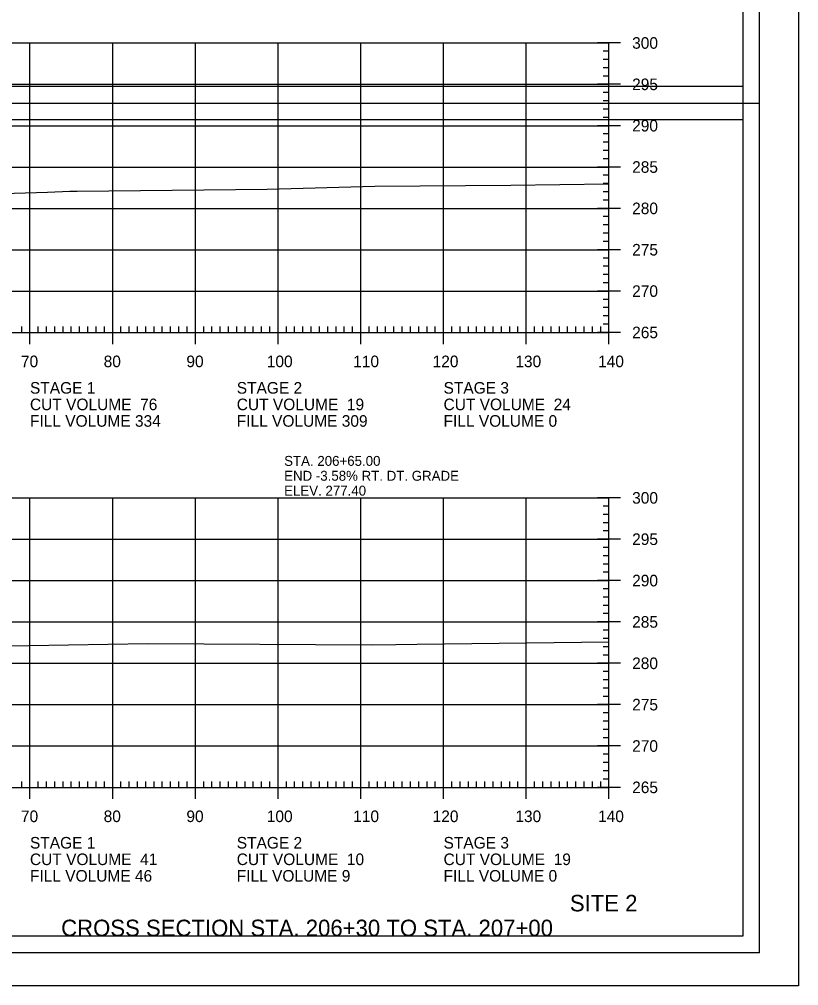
# Model space of a CAD drawing. Extents: x 1368713 to 1370673, y 380279 to 380950.
# Drawn here: x 1370578.3 to 1370672.6, y 380523.8 to 380640.6 of the extents above; entities that cross this region are included whole.
import ezdxf

# ---------------------------------------------------------------- set-up
doc = ezdxf.new("R2010")
doc.units = 0
for name, color, linetype in [('Notes', 7, 'Continuous'), ('R_Axis', 7, 'Continuous'), ('R_Axis Annot', 7, 'Continuous'), ('R_Border', 7, 'Continuous'), ('R_Border Plan-Plan', 7, 'Continuous'), ('R_Draft', 7, 'Continuous'), ('R_Exist Surface', 7, 'Continuous'), ('R_Grid', 7, 'Continuous'), ('R_No Plot', 7, 'Continuous')]:
    doc.layers.add(name, color=color, linetype=linetype)

msp = doc.modelspace()

# ---------------------------------------------------------------- linework, layer by layer
at = {"layer": 'R_Axis'}
for p, q in [((1370651.03, 380637.75), (1370648.23, 380637.75)), ((1370649.63, 380602.75), (1370649.63, 380637.75)), ((1370649.63, 380636.75), (1370648.93, 380636.75)), ((1370649.63, 380635.75), (1370648.93, 380635.75)), ((1370649.63, 380634.75), (1370648.93, 380634.75)), ((1370649.63, 380633.75), (1370648.93, 380633.75)), ((1370651.03, 380632.75), (1370648.23, 380632.75)), ((1370649.63, 380631.75), (1370648.93, 380631.75)), ((1370649.63, 380630.75), (1370648.93, 380630.75)), ((1370649.63, 380629.75), (1370648.93, 380629.75)), ((1370649.63, 380628.75), (1370648.93, 380628.75)), ((1370651.03, 380627.75), (1370648.23, 380627.75)), ((1370649.63, 380626.75), (1370648.93, 380626.75)), ((1370649.63, 380625.75), (1370648.93, 380625.75)), ((1370649.63, 380624.75), (1370648.93, 380624.75)), ((1370649.63, 380623.75), (1370648.93, 380623.75)), ((1370651.03, 380622.75), (1370648.23, 380622.75)), ((1370649.63, 380621.75), (1370648.93, 380621.75)), ((1370649.63, 380620.75), (1370648.93, 380620.75)), ((1370649.63, 380619.75), (1370648.93, 380619.75)), ((1370649.63, 380618.75), (1370648.93, 380618.75)), ((1370651.03, 380617.75), (1370648.23, 380617.75)), ((1370649.63, 380616.75), (1370648.93, 380616.75)), ((1370649.63, 380615.75), (1370648.93, 380615.75)), ((1370649.63, 380614.75), (1370648.93, 380614.75)), ((1370649.63, 380613.75), (1370648.93, 380613.75)), ((1370651.03, 380612.75), (1370648.23, 380612.75)), ((1370649.63, 380611.75), (1370648.93, 380611.75)), ((1370649.63, 380610.75), (1370648.93, 380610.75)), ((1370649.63, 380609.75), (1370648.93, 380609.75)), ((1370651.03, 380607.75), (1370648.23, 380607.75)), ((1370649.63, 380608.75), (1370648.93, 380608.75)), ((1370649.63, 380606.75), (1370648.93, 380606.75)), ((1370649.63, 380605.75), (1370648.93, 380605.75)), ((1370579.63, 380601.35), (1370579.63, 380604.15)), ((1370589.63, 380601.35), (1370589.63, 380604.15)), ((1370599.63, 380601.35), (1370599.63, 380604.15)), ((1370609.63, 380601.35), (1370609.63, 380604.15)), ((1370619.63, 380601.35), (1370619.63, 380604.15)), ((1370629.63, 380601.35), (1370629.63, 380604.15)), ((1370639.63, 380601.35), (1370639.63, 380604.15)), ((1370649.63, 380604.75), (1370648.93, 380604.75)), ((1370649.63, 380601.35), (1370649.63, 380604.15)), ((1370578.63, 380602.75), (1370578.63, 380603.45)), ((1370580.63, 380602.75), (1370580.63, 380603.45)), ((1370581.63, 380602.75), (1370581.63, 380603.45)), ((1370582.63, 380602.75), (1370582.63, 380603.45)), ((1370583.63, 380602.75), (1370583.63, 380603.45)), ((1370584.63, 380602.75), (1370584.63, 380603.45)), ((1370585.63, 380602.75), (1370585.63, 380603.45)), ((1370586.63, 380602.75), (1370586.63, 380603.45)), ((1370587.63, 380602.75), (1370587.63, 380603.45)), ((1370588.63, 380602.75), (1370588.63, 380603.45)), ((1370590.63, 380602.75), (1370590.63, 380603.45)), ((1370591.63, 380602.75), (1370591.63, 380603.45)), ((1370592.63, 380602.75), (1370592.63, 380603.45)), ((1370593.63, 380602.75), (1370593.63, 380603.45)), ((1370594.63, 380602.75), (1370594.63, 380603.45)), ((1370595.63, 380602.75), (1370595.63, 380603.45)), ((1370596.63, 380602.75), (1370596.63, 380603.45)), ((1370597.63, 380602.75), (1370597.63, 380603.45)), ((1370598.63, 380602.75), (1370598.63, 380603.45)), ((1370600.63, 380602.75), (1370600.63, 380603.45)), ((1370601.63, 380602.75), (1370601.63, 380603.45)), ((1370602.63, 380602.75), (1370602.63, 380603.45)), ((1370603.63, 380602.75), (1370603.63, 380603.45)), ((1370604.63, 380602.75), (1370604.63, 380603.45)), ((1370605.63, 380602.75), (1370605.63, 380603.45)), ((1370606.63, 380602.75), (1370606.63, 380603.45)), ((1370607.63, 380602.75), (1370607.63, 380603.45)), ((1370608.63, 380602.75), (1370608.63, 380603.45)), ((1370610.63, 380602.75), (1370610.63, 380603.45)), ((1370611.63, 380602.75), (1370611.63, 380603.45)), ((1370612.63, 380602.75), (1370612.63, 380603.45)), ((1370613.63, 380602.75), (1370613.63, 380603.45)), ((1370614.63, 380602.75), (1370614.63, 380603.45)), ((1370615.63, 380602.75), (1370615.63, 380603.45)), ((1370616.63, 380602.75), (1370616.63, 380603.45)), ((1370617.63, 380602.75), (1370617.63, 380603.45)), ((1370618.63, 380602.75), (1370618.63, 380603.45)), ((1370620.63, 380602.75), (1370620.63, 380603.45)), ((1370621.63, 380602.75), (1370621.63, 380603.45)), ((1370622.63, 380602.75), (1370622.63, 380603.45)), ((1370623.63, 380602.75), (1370623.63, 380603.45)), ((1370624.63, 380602.75), (1370624.63, 380603.45)), ((1370625.63, 380602.75), (1370625.63, 380603.45)), ((1370626.63, 380602.75), (1370626.63, 380603.45)), ((1370627.63, 380602.75), (1370627.63, 380603.45)), ((1370628.63, 380602.75), (1370628.63, 380603.45)), ((1370630.63, 380602.75), (1370630.63, 380603.45)), ((1370631.63, 380602.75), (1370631.63, 380603.45)), ((1370632.63, 380602.75), (1370632.63, 380603.45)), ((1370633.63, 380602.75), (1370633.63, 380603.45)), ((1370634.63, 380602.75), (1370634.63, 380603.45)), ((1370635.63, 380602.75), (1370635.63, 380603.45)), ((1370636.63, 380602.75), (1370636.63, 380603.45)), ((1370637.63, 380602.75), (1370637.63, 380603.45)), ((1370638.63, 380602.75), (1370638.63, 380603.45)), ((1370640.63, 380602.75), (1370640.63, 380603.45)), ((1370641.63, 380602.75), (1370641.63, 380603.45)), ((1370642.63, 380602.75), (1370642.63, 380603.45)), ((1370643.63, 380602.75), (1370643.63, 380603.45)), ((1370644.63, 380602.75), (1370644.63, 380603.45)), ((1370645.63, 380602.75), (1370645.63, 380603.45)), ((1370646.63, 380602.75), (1370646.63, 380603.45)), ((1370647.63, 380602.75), (1370647.63, 380603.45)), ((1370648.63, 380602.75), (1370648.63, 380603.45)), ((1370649.63, 380603.75), (1370648.93, 380603.75)), ((1370369.63, 380602.75), (1370649.63, 380602.75)), ((1370651.03, 380602.75), (1370648.23, 380602.75)), ((1370651.03, 380582.75), (1370648.23, 380582.75)), ((1370649.63, 380547.75), (1370649.63, 380582.75)), ((1370649.63, 380581.75), (1370648.93, 380581.75)), ((1370649.63, 380580.75), (1370648.93, 380580.75)), ((1370649.63, 380579.75), (1370648.93, 380579.75)), ((1370649.63, 380578.75), (1370648.93, 380578.75)), ((1370651.03, 380577.75), (1370648.23, 380577.75)), ((1370649.63, 380576.75), (1370648.93, 380576.75)), ((1370649.63, 380575.75), (1370648.93, 380575.75)), ((1370649.63, 380574.75), (1370648.93, 380574.75)), ((1370651.03, 380572.75), (1370648.23, 380572.75)), ((1370649.63, 380573.75), (1370648.93, 380573.75)), ((1370649.63, 380571.75), (1370648.93, 380571.75)), ((1370649.63, 380570.75), (1370648.93, 380570.75)), ((1370649.63, 380569.75), (1370648.93, 380569.75)), ((1370649.63, 380568.75), (1370648.93, 380568.75)), ((1370651.03, 380567.75), (1370648.23, 380567.75)), ((1370649.63, 380566.75), (1370648.93, 380566.75)), ((1370649.63, 380565.75), (1370648.93, 380565.75)), ((1370649.63, 380564.75), (1370648.93, 380564.75)), ((1370649.63, 380563.75), (1370648.93, 380563.75)), ((1370651.03, 380562.75), (1370648.23, 380562.75)), ((1370649.63, 380561.75), (1370648.93, 380561.75)), ((1370649.63, 380560.75), (1370648.93, 380560.75)), ((1370649.63, 380559.75), (1370648.93, 380559.75)), ((1370649.63, 380558.75), (1370648.93, 380558.75)), ((1370651.03, 380557.75), (1370648.23, 380557.75)), ((1370649.63, 380556.75), (1370648.93, 380556.75)), ((1370649.63, 380555.75), (1370648.93, 380555.75)), ((1370649.63, 380554.75), (1370648.93, 380554.75)), ((1370651.03, 380552.75), (1370648.23, 380552.75)), ((1370649.63, 380553.75), (1370648.93, 380553.75)), ((1370649.63, 380551.75), (1370648.93, 380551.75)), ((1370649.63, 380550.75), (1370648.93, 380550.75)), ((1370649.63, 380549.75), (1370648.93, 380549.75)), ((1370578.63, 380547.75), (1370578.63, 380548.45)), ((1370579.63, 380546.35), (1370579.63, 380549.15)), ((1370580.63, 380547.75), (1370580.63, 380548.45)), ((1370581.63, 380547.75), (1370581.63, 380548.45)), ((1370582.63, 380547.75), (1370582.63, 380548.45)), ((1370583.63, 380547.75), (1370583.63, 380548.45)), ((1370584.63, 380547.75), (1370584.63, 380548.45)), ((1370585.63, 380547.75), (1370585.63, 380548.45)), ((1370586.63, 380547.75), (1370586.63, 380548.45)), ((1370587.63, 380547.75), (1370587.63, 380548.45)), ((1370588.63, 380547.75), (1370588.63, 380548.45)), ((1370589.63, 380546.35), (1370589.63, 380549.15)), ((1370590.63, 380547.75), (1370590.63, 380548.45)), ((1370591.63, 380547.75), (1370591.63, 380548.45)), ((1370592.63, 380547.75), (1370592.63, 380548.45)), ((1370593.63, 380547.75), (1370593.63, 380548.45)), ((1370594.63, 380547.75), (1370594.63, 380548.45)), ((1370595.63, 380547.75), (1370595.63, 380548.45)), ((1370596.63, 380547.75), (1370596.63, 380548.45)), ((1370597.63, 380547.75), (1370597.63, 380548.45)), ((1370598.63, 380547.75), (1370598.63, 380548.45)), ((1370599.63, 380546.35), (1370599.63, 380549.15)), ((1370600.63, 380547.75), (1370600.63, 380548.45)), ((1370601.63, 380547.75), (1370601.63, 380548.45)), ((1370602.63, 380547.75), (1370602.63, 380548.45)), ((1370603.63, 380547.75), (1370603.63, 380548.45)), ((1370604.63, 380547.75), (1370604.63, 380548.45)), ((1370605.63, 380547.75), (1370605.63, 380548.45)), ((1370606.63, 380547.75), (1370606.63, 380548.45)), ((1370607.63, 380547.75), (1370607.63, 380548.45)), ((1370608.63, 380547.75), (1370608.63, 380548.45)), ((1370609.63, 380546.35), (1370609.63, 380549.15)), ((1370610.63, 380547.75), (1370610.63, 380548.45)), ((1370611.63, 380547.75), (1370611.63, 380548.45)), ((1370612.63, 380547.75), (1370612.63, 380548.45)), ((1370613.63, 380547.75), (1370613.63, 380548.45)), ((1370614.63, 380547.75), (1370614.63, 380548.45)), ((1370615.63, 380547.75), (1370615.63, 380548.45)), ((1370616.63, 380547.75), (1370616.63, 380548.45)), ((1370617.63, 380547.75), (1370617.63, 380548.45)), ((1370618.63, 380547.75), (1370618.63, 380548.45)), ((1370619.63, 380546.35), (1370619.63, 380549.15)), ((1370620.63, 380547.75), (1370620.63, 380548.45)), ((1370621.63, 380547.75), (1370621.63, 380548.45)), ((1370622.63, 380547.75), (1370622.63, 380548.45)), ((1370623.63, 380547.75), (1370623.63, 380548.45)), ((1370624.63, 380547.75), (1370624.63, 380548.45)), ((1370625.63, 380547.75), (1370625.63, 380548.45)), ((1370626.63, 380547.75), (1370626.63, 380548.45)), ((1370627.63, 380547.75), (1370627.63, 380548.45)), ((1370628.63, 380547.75), (1370628.63, 380548.45)), ((1370629.63, 380546.35), (1370629.63, 380549.15)), ((1370630.63, 380547.75), (1370630.63, 380548.45)), ((1370631.63, 380547.75), (1370631.63, 380548.45)), ((1370632.63, 380547.75), (1370632.63, 380548.45)), ((1370633.63, 380547.75), (1370633.63, 380548.45)), ((1370634.63, 380547.75), (1370634.63, 380548.45)), ((1370635.63, 380547.75), (1370635.63, 380548.45)), ((1370636.63, 380547.75), (1370636.63, 380548.45)), ((1370637.63, 380547.75), (1370637.63, 380548.45)), ((1370638.63, 380547.75), (1370638.63, 380548.45)), ((1370639.63, 380546.35), (1370639.63, 380549.15)), ((1370640.63, 380547.75), (1370640.63, 380548.45)), ((1370641.63, 380547.75), (1370641.63, 380548.45)), ((1370642.63, 380547.75), (1370642.63, 380548.45)), ((1370643.63, 380547.75), (1370643.63, 380548.45)), ((1370644.63, 380547.75), (1370644.63, 380548.45)), ((1370645.63, 380547.75), (1370645.63, 380548.45)), ((1370646.63, 380547.75), (1370646.63, 380548.45)), ((1370647.63, 380547.75), (1370647.63, 380548.45)), ((1370648.63, 380547.75), (1370648.63, 380548.45)), ((1370649.63, 380548.75), (1370648.93, 380548.75)), ((1370649.63, 380546.35), (1370649.63, 380549.15)), ((1370369.63, 380547.75), (1370649.63, 380547.75)), ((1370651.03, 380547.75), (1370648.23, 380547.75))]:
    msp.add_line(p, q, dxfattribs=at)
at = {"layer": 'R_Border'}
for q in [(1370667.81, 380733.21), (1370351.63, 380527.75)]:
    msp.add_line((1370667.81, 380527.75), q, dxfattribs=at)
at = {"layer": 'R_Border Plan-Plan'}
msp.add_line((1370351.63, 380630.48), (1370667.81, 380630.48), dxfattribs=at)
at = {"layer": 'R_Exist Surface'}
for points in [[(1370566.89, 380619.26), (1370581.75, 380619.73), (1370584.43, 380619.84), (1370584.88, 380619.84), (1370585.35, 380619.85), (1370608.3, 380620.08), (1370621.34, 380620.42), (1370637.75, 380620.54), (1370649.63, 380620.7)], [(1370569.87, 380564.72), (1370593.86, 380565.15), (1370620.93, 380564.98), (1370623.87, 380565.01), (1370626.43, 380565.05), (1370649.63, 380565.36)]]:
    msp.add_lwpolyline(points, dxfattribs=at)
at = {"layer": 'R_Grid'}
for p, q in [((1370369.63, 380637.75), (1370649.63, 380637.75)), ((1370579.63, 380602.75), (1370579.63, 380637.75)), ((1370589.63, 380602.75), (1370589.63, 380637.75)), ((1370599.63, 380602.75), (1370599.63, 380637.75)), ((1370609.63, 380602.75), (1370609.63, 380637.75)), ((1370619.63, 380602.75), (1370619.63, 380637.75)), ((1370629.63, 380602.75), (1370629.63, 380637.75)), ((1370639.63, 380602.75), (1370639.63, 380637.75)), ((1370649.63, 380602.75), (1370649.63, 380637.75)), ((1370369.63, 380632.75), (1370649.63, 380632.75)), ((1370369.63, 380627.75), (1370649.63, 380627.75)), ((1370369.63, 380622.75), (1370649.63, 380622.75)), ((1370369.63, 380617.75), (1370649.63, 380617.75)), ((1370369.63, 380612.75), (1370649.63, 380612.75)), ((1370369.63, 380607.75), (1370649.63, 380607.75)), ((1370369.63, 380602.75), (1370649.63, 380602.75)), ((1370369.63, 380582.75), (1370649.63, 380582.75)), ((1370579.63, 380547.75), (1370579.63, 380582.75)), ((1370589.63, 380547.75), (1370589.63, 380582.75)), ((1370599.63, 380547.75), (1370599.63, 380582.75)), ((1370609.63, 380547.75), (1370609.63, 380582.75)), ((1370619.63, 380547.75), (1370619.63, 380582.75)), ((1370629.63, 380547.75), (1370629.63, 380582.75)), ((1370639.63, 380547.75), (1370639.63, 380582.75)), ((1370649.63, 380547.75), (1370649.63, 380582.75)), ((1370369.63, 380577.75), (1370649.63, 380577.75)), ((1370369.63, 380572.75), (1370649.63, 380572.75)), ((1370369.63, 380567.75), (1370649.63, 380567.75)), ((1370369.63, 380562.75), (1370649.63, 380562.75)), ((1370369.63, 380557.75), (1370649.63, 380557.75)), ((1370369.63, 380552.75), (1370649.63, 380552.75)), ((1370369.63, 380547.75), (1370649.63, 380547.75))]:
    msp.add_line(p, q, dxfattribs=at)
at = {"layer": 'R_No Plot'}
for points in [[(1370339.22, 380737.11), (1370672.56, 380737.11), (1370672.56, 380523.77), (1370339.22, 380523.77)], [(1370665.81, 380632.48), (1370353.63, 380632.48), (1370353.63, 380731.21), (1370603.17, 380731.21), (1370603.17, 380721.33), (1370620.71, 380721.33), (1370644.81, 380721.33), (1370644.81, 380699), (1370665.81, 380699)], [(1370353.63, 380731.21), (1370603.17, 380731.21), (1370603.17, 380721.33), (1370620.71, 380721.33), (1370644.81, 380721.33), (1370644.81, 380699), (1370665.81, 380699), (1370665.81, 380529.75), (1370353.63, 380529.75)], [(1370353.63, 380628.48), (1370665.81, 380628.48), (1370665.81, 380529.75), (1370353.63, 380529.75)]]:
    msp.add_lwpolyline(points, close=True, dxfattribs=at)

# ---------------------------------------------------------------- texts
at = {"layer": 'Notes'}
for s, p in [('STA. 206+65.00', (1370610.36, 380586.62)), ('END -3.58% RT. DT. GRADE', (1370610.36, 380584.82)), ('ELEV. 277.40', (1370610.36, 380583.02))]:
    msp.add_text(s, height=1.2, dxfattribs=at).set_placement(p)
at = {"layer": 'R_Axis Annot'}
for s, p in [('300', (1370652.43, 380637.05)), ('295', (1370652.43, 380632.05)), ('290', (1370652.43, 380627.05)), ('285', (1370652.43, 380622.05)), ('280', (1370652.43, 380617.05)), ('275', (1370652.43, 380612.05)), ('270', (1370652.43, 380607.05)), ('265', (1370652.43, 380602.05)), ('70', (1370578.54, 380598.55)), ('80', (1370588.54, 380598.55)), ('90', (1370598.54, 380598.55)), ('100', (1370608.26, 380598.55)), ('110', (1370618.71, 380598.55)), ('120', (1370628.31, 380598.55)), ('130', (1370638.31, 380598.55)), ('140', (1370648.31, 380598.55)), ('STAGE 1', (1370579.63, 380595.35)), ('STAGE 2', (1370604.63, 380595.35)), ('STAGE 3', (1370629.63, 380595.35)), ('CUT VOLUME  76', (1370579.63, 380593.35)), ('CUT VOLUME  19', (1370604.63, 380593.35)), ('CUT VOLUME  24', (1370629.63, 380593.35)), ('FILL VOLUME 334', (1370579.63, 380591.35)), ('FILL VOLUME 309', (1370604.63, 380591.35)), ('FILL VOLUME 0', (1370629.63, 380591.35)), ('300', (1370652.43, 380582.05)), ('295', (1370652.43, 380577.05)), ('290', (1370652.43, 380572.05)), ('285', (1370652.43, 380567.05)), ('280', (1370652.43, 380562.05)), ('275', (1370652.43, 380557.05)), ('270', (1370652.43, 380552.05)), ('265', (1370652.43, 380547.05)), ('70', (1370578.54, 380543.55)), ('80', (1370588.54, 380543.55)), ('90', (1370598.54, 380543.55)), ('100', (1370608.26, 380543.55)), ('110', (1370618.71, 380543.55)), ('120', (1370628.31, 380543.55)), ('130', (1370638.31, 380543.55)), ('140', (1370648.31, 380543.55)), ('STAGE 1', (1370579.63, 380540.35)), ('STAGE 2', (1370604.63, 380540.35)), ('STAGE 3', (1370629.63, 380540.35)), ('CUT VOLUME  41', (1370579.63, 380538.35)), ('CUT VOLUME  10', (1370604.63, 380538.35)), ('CUT VOLUME  19', (1370629.63, 380538.35)), ('FILL VOLUME 46', (1370579.63, 380536.35)), ('FILL VOLUME 9', (1370604.63, 380536.35)), ('FILL VOLUME 0', (1370629.63, 380536.35))]:
    msp.add_text(s, height=1.4, dxfattribs=at).set_placement(p)
at = {"layer": 'R_Draft'}
for s, p in [('SITE 2', (1370644.9, 380532.75)), ('CROSS SECTION STA. 206+30 TO STA. 207+00', (1370583.4, 380529.75))]:
    msp.add_text(s, height=2, dxfattribs=at).set_placement(p)

doc.saveas('drawing.dxf')
